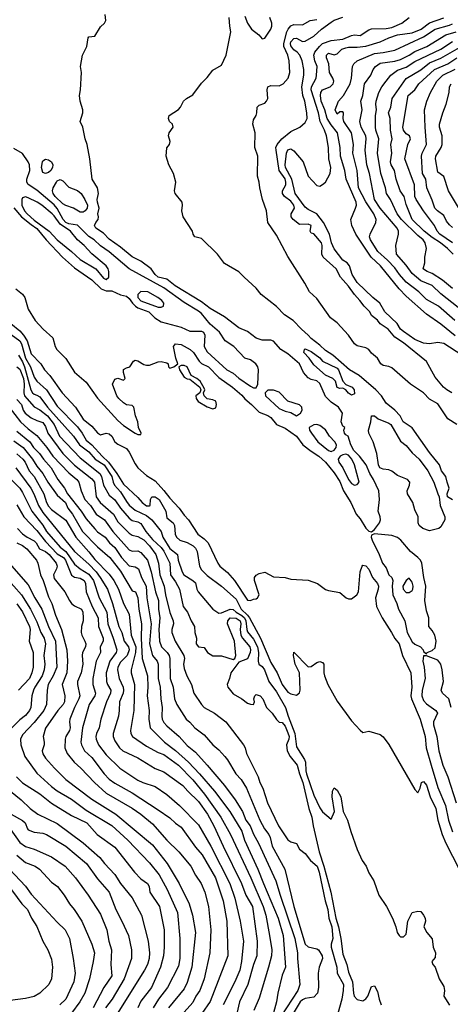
# Model space of a CAD drawing. Header units: metres. Extents: x -46681 to -43747, y -240911 to -237677.
# Tile 689 of 1056: x -46543 to -46468, y -238105 to -237934. Entities that reach past the tile are written whole.
import ezdxf

# ---------------------------------------------------------------- set-up
doc = ezdxf.new("R2010")
doc.units = ezdxf.units.M
doc.layers.add('CONTOUR_INDEX', color=1, linetype='Continuous')
doc.layers.add('CONTOUR_INTER', color=3, linetype='Continuous')

msp = doc.modelspace()

# ---------------------------------------------------------------- linework, layer by layer
at = {"layer": 'CONTOUR_INDEX'}
for points, elevation in [([(-46466.46, -237992.52), (-46469.6, -237990.47), (-46470.6, -237990.31), (-46472.1, -237990.55), (-46473.1, -237990.44), (-46474.6, -237989.76), (-46476.6, -237988.41), (-46477.08, -237988.02), (-46477.68, -237987.02), (-46479.84, -237985.02), (-46480.69, -237983.52), (-46481.91, -237982.52), (-46484.6, -237979.94), (-46485.46, -237978.52), (-46485.91, -237977.02), (-46486.36, -237976.52), (-46487.11, -237976.02), (-46488.6, -237974.06), (-46489.04, -237973.02), (-46489.42, -237971.52), (-46490.42, -237969.52), (-46491.6, -237968.01), (-46493.1, -237967.26), (-46493.6, -237966.88), (-46495.37, -237964.52), (-46495.94, -237962.02), (-46497.02, -237960.02), (-46497.1, -237959.52), (-46496.88, -237957.52), (-46496.6, -237956.94), (-46496.1, -237956.79), (-46495.6, -237957.09), (-46493.94, -237959.02), (-46493.12, -237961.52), (-46491.6, -237963.09), (-46491.1, -237963.25), (-46490.6, -237962.97), (-46490.1, -237962.52), (-46489.27, -237961.02), (-46489.17, -237960.02), (-46489.51, -237958.52), (-46489.58, -237956.52), (-46489.94, -237954.52), (-46490.25, -237953.52), (-46491.01, -237952.02), (-46491.31, -237950.52), (-46492.56, -237946.52), (-46492.5, -237946.02), (-46491.7, -237944.52), (-46491.63, -237944.02), (-46491.56, -237942.52), (-46491.92, -237941.52), (-46492.1, -237940.52), (-46491.96, -237940.02), (-46491.16, -237939.02), (-46490.6, -237938.51), (-46489.1, -237937.98), (-46487.1, -237937.76), (-46485.6, -237937.13), (-46485.1, -237937.04), (-46484.1, -237937.13), (-46482.6, -237936.14), (-46482.1, -237935.98), (-46479.6, -237935.92), (-46478.6, -237935.73), (-46476.89, -237935.02), (-46475.58, -237934.02)], 60), ([(-46467.98, -237975.02), (-46468.93, -237974.02), (-46470.16, -237973.02), (-46471.6, -237972.12), (-46472.98, -237971.02), (-46475.05, -237969.02), (-46476.1, -237966.42), (-46476.47, -237965.02), (-46477.15, -237964.02), (-46477.83, -237962.02), (-46478.16, -237960.52), (-46478.73, -237959.52), (-46478.84, -237959.02), (-46478.62, -237957.52), (-46478.75, -237956.02), (-46478.53, -237955.02), (-46478.85, -237953.52), (-46478.91, -237951.52), (-46479.15, -237950.52), (-46478.8, -237949.52), (-46478.52, -237948.02), (-46476.1, -237944.57), (-46473.6, -237943.1), (-46472.1, -237941.86), (-46470.1, -237941.07), (-46465.68, -237938.52)], 65), ([(-46544.1, -237966.99), (-46542.77, -237968.52), (-46541.1, -237969.89), (-46540.1, -237970.55), (-46538.5, -237972.52), (-46535.7, -237975.52), (-46533.6, -237977.38), (-46530.6, -237979.43), (-46528.95, -237981.02), (-46528.1, -237981.36), (-46527.1, -237981.35), (-46525.6, -237982.07), (-46524.6, -237982.27), (-46524.1, -237982.69), (-46523.54, -237983.52), (-46523.04, -237984.02), (-46522.6, -237984.32), (-46520.74, -237985.02), (-46519.68, -237986.02), (-46518.6, -237986.7), (-46515.1, -237987.66), (-46513.6, -237988.33), (-46511.6, -237988.37), (-46511.26, -237988.52), (-46511.03, -237989.02), (-46511.12, -237991.02), (-46510.6, -237991.93), (-46507.17, -237995.02), (-46506.1, -237995.6), (-46505.1, -237996.51), (-46503.1, -237997.88), (-46502.6, -237998.14), (-46502.1, -237998.15), (-46501.82, -237997.52), (-46501.69, -237995.02), (-46501.81, -237994.52), (-46502.16, -237994.02), (-46503.1, -237993.3), (-46504.1, -237993.02), (-46506, -237991.02), (-46507.46, -237990.02), (-46508.48, -237988.52), (-46510.1, -237987.13), (-46511.6, -237985.31), (-46512.1, -237984.89), (-46514.6, -237983.37), (-46518.1, -237980.84), (-46524.11, -237977.52), (-46527.6, -237974.58), (-46529.1, -237973.56), (-46530.19, -237972.52), (-46531.1, -237971.95), (-46533.1, -237969.97), (-46534.6, -237969.74), (-46535.1, -237969.52), (-46535.57, -237969.02), (-46536.6, -237967.1), (-46537.1, -237966.48), (-46540.1, -237963.93), (-46541.6, -237962.92), (-46541.86, -237962.52), (-46541.84, -237962.02), (-46541.34, -237960.52), (-46541.37, -237959.52), (-46541.6, -237958.99), (-46542.6, -237957.58), (-46544.1, -237956.68)], 55), ([(-46543.6, -237994.53), (-46543.1, -237994.94), (-46542.44, -237996.52), (-46542.31, -237997.52), (-46542.37, -237999.02), (-46542.25, -237999.52), (-46541.88, -238000.02), (-46540.6, -238001.47), (-46539.6, -238001.95), (-46538.3, -238003.02), (-46537.15, -238004.52), (-46536.17, -238006.52), (-46532.6, -238010.3), (-46529.21, -238013.02), (-46528.94, -238013.52), (-46528.6, -238015.02), (-46527.6, -238016.77), (-46526.6, -238017.56), (-46525.65, -238019.02), (-46524.1, -238020.76), (-46523.6, -238021.14), (-46522.6, -238021.36), (-46522.1, -238021.64), (-46521.25, -238023.02), (-46520.1, -238024.42), (-46518.6, -238025.82), (-46518.1, -238026.45), (-46517.05, -238028.52), (-46516.97, -238030.52), (-46516.1, -238031.75), (-46515.4, -238033.02), (-46514.75, -238036.02), (-46514.02, -238037.02), (-46513.39, -238038.52), (-46512.8, -238039.52), (-46512.72, -238040.52), (-46512.46, -238041.52), (-46512.5, -238042.52), (-46512.13, -238043.02), (-46511.1, -238043.12), (-46510.54, -238044.02), (-46509.6, -238044.6), (-46508.1, -238044.59), (-46506.1, -238045.2), (-46505.83, -238045.02), (-46505.63, -238044.52), (-46505.89, -238042.02), (-46507.1, -238039.01), (-46507.01, -238038.52), (-46506.6, -238037.98), (-46505.6, -238038.03), (-46504.89, -238038.52), (-46504.77, -238039.02), (-46504.88, -238040.02), (-46504.75, -238041.02), (-46504.47, -238041.52), (-46503.21, -238043.02), (-46503.09, -238043.52), (-46503.14, -238044.02), (-46503.6, -238045.09), (-46505.1, -238045.68), (-46506.49, -238047.52), (-46506.71, -238048.52), (-46507.16, -238049.52), (-46507, -238050.02), (-46506.1, -238051.15), (-46504.6, -238052.02), (-46503.6, -238052.77), (-46503.1, -238052.95), (-46502.6, -238052.98), (-46502.41, -238052.52), (-46502.51, -238052.02), (-46502.37, -238051.52), (-46502.1, -238051.28), (-46501.43, -238051.52), (-46500.96, -238052.02), (-46500.35, -238053.52), (-46499.35, -238054.52), (-46498.6, -238055.61), (-46498.1, -238056.04), (-46497.6, -238056.15), (-46497.1, -238056.76), (-46496.6, -238057.89), (-46496.42, -238058.52), (-46496.45, -238059.02), (-46496.83, -238060.02), (-46496.76, -238061.02), (-46496.21, -238062.02), (-46495, -238063.52), (-46494.59, -238065.02), (-46494, -238066.52), (-46492.97, -238071.02), (-46492.47, -238072.52), (-46492.26, -238074.02), (-46491.22, -238078.52), (-46490.39, -238081.02), (-46489.19, -238085.52), (-46488.33, -238090.02), (-46487.86, -238091.52), (-46487.45, -238093.52), (-46487.1, -238096.27), (-46486.39, -238098.02), (-46486.1, -238099.38), (-46485.43, -238101.02), (-46485.27, -238103.02), (-46485.13, -238103.52), (-46484.6, -238104.11), (-46483.6, -238104.34), (-46483.1, -238103.99), (-46482.77, -238103.52), (-46482.1, -238101.84), (-46481.6, -238101.74), (-46481.1, -238102.7), (-46480.81, -238104.02), (-46480.43, -238105.02)], 60), ([(-46500.1, -237998.57), (-46500.58, -237999.02), (-46500.47, -237999.52), (-46498.1, -238001.74), (-46497.1, -238002.21), (-46496.1, -238002.44), (-46495.1, -238003.02), (-46494.45, -238002.52), (-46494.17, -238002.02), (-46494.21, -238001.52), (-46494.6, -238001.12), (-46496.6, -238000.47), (-46498.1, -237998.89), (-46499.1, -237998.59), (-46500.1, -237998.57)], 55), ([(-46491.6, -238004.5), (-46492.1, -238004.55), (-46492.91, -238005.02), (-46492.86, -238005.52), (-46492.55, -238006.02), (-46491.43, -238007.52), (-46489.6, -238009.04), (-46489.1, -238009.18), (-46488.6, -238008.98), (-46488.22, -238008.52), (-46488.18, -238008.02), (-46488.48, -238007.52), (-46489.39, -238006.52), (-46490.1, -238005.46), (-46491.1, -238004.67), (-46491.6, -238004.5)], 55), ([(-46543.6, -238009.57), (-46542.55, -238010.52), (-46542.14, -238011.02), (-46541.43, -238012.52), (-46540.59, -238013.52), (-46538.89, -238016.52), (-46538.43, -238018.02), (-46538.1, -238018.65), (-46537.6, -238019.22), (-46535.1, -238021.06), (-46533.34, -238024.02), (-46531.1, -238026.55), (-46530.1, -238027.87), (-46527.6, -238030.45), (-46526.81, -238031.52), (-46525.99, -238033.02), (-46525.1, -238035.54), (-46524.1, -238037.35), (-46523.8, -238041.02), (-46522.98, -238043.02), (-46523.01, -238044.02), (-46523.77, -238047.02), (-46523.76, -238047.52), (-46523.18, -238049.52), (-46523.33, -238054.02), (-46523.88, -238057.52), (-46523.85, -238058.02), (-46523.53, -238058.52), (-46521.1, -238060.24), (-46519.1, -238061.32), (-46518.1, -238061.65), (-46515.6, -238063.52), (-46513.1, -238066.04), (-46511.08, -238068.52), (-46508.23, -238072.52), (-46506.55, -238075.52), (-46503.01, -238083.02), (-46500.89, -238088.02), (-46500.44, -238089.52), (-46499.82, -238093.02), (-46499.41, -238095.52), (-46499.48, -238096.52), (-46499.97, -238098.52), (-46501.6, -238103.84), (-46502.51, -238106.02)], 65), ([(-46487.1, -238009.76), (-46487.53, -238010.02), (-46487.89, -238010.52), (-46487.78, -238011.02), (-46487.09, -238012.02), (-46486.1, -238014.05), (-46485.6, -238014.71), (-46485.1, -238014.99), (-46484.6, -238014.93), (-46484.24, -238014.52), (-46485.08, -238011.52), (-46485.53, -238010.52), (-46486.1, -238009.82), (-46486.6, -238009.64), (-46487.1, -238009.76)], 55), ([(-46543.6, -238025.01), (-46542.6, -238025.48), (-46541.88, -238026.02), (-46540.2, -238028.02), (-46539.94, -238028.52), (-46539.51, -238030.52), (-46539.03, -238031.52), (-46538.1, -238034.38), (-46537.53, -238035.52), (-46536.91, -238037.52), (-46535.87, -238040.02), (-46534.91, -238043.52), (-46534.79, -238045.52), (-46534.95, -238047.52), (-46535.76, -238049.52), (-46535.26, -238051.52), (-46535.34, -238052.52), (-46535.59, -238053.02), (-46536.47, -238054.02), (-46538.6, -238057.12), (-46539.02, -238058.52), (-46538.83, -238059.52), (-46538.87, -238060.02), (-46539.22, -238061.02), (-46539.1, -238061.56), (-46538.6, -238062.3), (-46537.05, -238064.02), (-46535.09, -238066.02), (-46530.6, -238069.41), (-46526.42, -238072.02), (-46520.1, -238077.31), (-46517.56, -238080.52), (-46515.44, -238084.02), (-46513.73, -238087.52), (-46513.13, -238089.52), (-46512.62, -238092.52), (-46513.26, -238098.52), (-46514.1, -238101.15), (-46514.6, -238102.24), (-46517.32, -238105.52)], 70), ([(-46476.1, -238031.51), (-46476.69, -238032.52), (-46476.63, -238033.02), (-46476.1, -238033.62), (-46475.6, -238033.61), (-46475.1, -238033.28), (-46474.94, -238033.02), (-46474.9, -238032.52), (-46475.1, -238031.84), (-46475.6, -238031.15), (-46476.1, -238031.51)], 55), ([(-46544.77, -238074.52), (-46543.1, -238076.9), (-46542.1, -238077.59), (-46540.6, -238078.08), (-46537.6, -238079.37), (-46535.24, -238081.02), (-46533.42, -238083.02), (-46531.21, -238086.02), (-46529.1, -238089.3), (-46527.98, -238092.02), (-46527.62, -238094.02), (-46527.17, -238095.52), (-46527.28, -238098.02), (-46527.15, -238100.02), (-46528.53, -238102.02), (-46530.38, -238105.52)], 75)]:
    msp.add_lwpolyline(points, dxfattribs=dict(at, elevation=elevation))
at = {"layer": 'CONTOUR_INTER'}
for points, elevation in [([(-46543.74, -237981.02), (-46542.6, -237981.95), (-46542.2, -237982.52), (-46541.65, -237984.52), (-46540.4, -237986.52), (-46539.05, -237988.02), (-46537.38, -237989.52), (-46536.93, -237991.02), (-46536.64, -237991.52), (-46535.1, -237993.09), (-46533.6, -237995.43), (-46531.6, -237997.19), (-46529.6, -237999.94), (-46526.1, -238003.79), (-46525.1, -238004.71), (-46523.1, -238005.99), (-46522.6, -238006.22), (-46522.1, -238006.26), (-46522.03, -238006.02), (-46522.48, -238005.02), (-46522.61, -238004.02), (-46523, -238003.02), (-46523.34, -238001.52), (-46523.6, -238001.23), (-46524.6, -238001.08), (-46525.1, -238000.75), (-46525.9, -238000.02), (-46526.25, -237999.52), (-46527.02, -237997.52), (-46526.6, -237996.67), (-46526.1, -237996.46), (-46525.1, -237996.81), (-46524.79, -237996.52), (-46525.1, -237995.52), (-46525.1, -237995.01), (-46524.6, -237994.7), (-46523.99, -237994.52), (-46523.4, -237993.52), (-46523.1, -237993.34), (-46522.6, -237993.46), (-46521.6, -237994.09), (-46521.1, -237994.26), (-46520.6, -237994.22), (-46519.1, -237993.66), (-46518.6, -237993.6), (-46517.6, -237993.81), (-46517.38, -237994.02), (-46517.3, -237994.52), (-46517.1, -237994.77), (-46516.38, -237994.52), (-46515.71, -237994.02), (-46516.05, -237993.02), (-46516.45, -237991.02), (-46516.1, -237990.51), (-46515.1, -237990.63), (-46513.54, -237991.52), (-46512.99, -237992.02), (-46512, -237993.52), (-46511.6, -237993.92), (-46510.4, -237994.52), (-46508.6, -237996.35), (-46506.24, -237998.02), (-46504.6, -237999.45), (-46504.1, -238000.07), (-46502.9, -238001.02), (-46501.6, -238002.36), (-46500.1, -238002.94), (-46499.6, -238003.27), (-46498.6, -238004.5), (-46497.1, -238005.17), (-46495.12, -238006.52), (-46494.01, -238008.02), (-46492.6, -238009.15), (-46491.25, -238010.02), (-46490.12, -238011.02), (-46488.6, -238012.9), (-46487.6, -238014.39), (-46486.95, -238016.02), (-46485.71, -238018.02), (-46484.76, -238020.02), (-46484.1, -238020.85), (-46483.1, -238022.49), (-46482.6, -238022.97), (-46482.1, -238023.11), (-46481.6, -238022.68), (-46480.75, -238021.52), (-46480.58, -238021.02), (-46480.6, -238020.52), (-46480.96, -238019.52), (-46480.72, -238017.52), (-46480.86, -238016.02), (-46481.78, -238014.02), (-46482.41, -238013.02), (-46483.05, -238011.52), (-46484.2, -238010.02), (-46485.16, -238009.02), (-46485.73, -238008.02), (-46486.15, -238006.52), (-46486.6, -238006.29), (-46486.82, -238006.02), (-46486.9, -238005.52), (-46486.77, -238005.02), (-46487.1, -238004.79), (-46487.41, -238004.02), (-46487.16, -238002.52), (-46487.86, -238001.52), (-46489.1, -238000.67), (-46490.1, -237999.68), (-46491.1, -237997.4), (-46491.6, -237996.97), (-46492.6, -237996.7), (-46493.1, -237996.42), (-46493.9, -237995.52), (-46494.61, -237994.02), (-46496.6, -237992.25), (-46497.81, -237991.52), (-46499.1, -237990.06), (-46499.6, -237989.88), (-46501.1, -237989.9), (-46502.1, -237989.55), (-46503.6, -237988.4), (-46505.1, -237987.77), (-46507.6, -237985.86), (-46510.1, -237984.39), (-46511.6, -237983.26), (-46516.16, -237980.52), (-46517.6, -237979.32), (-46519.1, -237978.98), (-46519.6, -237978.52), (-46520.34, -237977.52), (-46522.1, -237976.21), (-46523.6, -237975.48), (-46525.6, -237973.81), (-46527.6, -237972.4), (-46528.6, -237971.38), (-46529.88, -237970.52), (-46530.12, -237970.02), (-46529.91, -237969.52), (-46529.49, -237969.02), (-46529.44, -237968.52), (-46529.56, -237968.02), (-46529.32, -237967.02), (-46529.64, -237966.02), (-46529.66, -237965.52), (-46529.44, -237964.52), (-46529.61, -237963.52), (-46530.53, -237962.02), (-46530.92, -237958.52), (-46531.4, -237956.02), (-46531.77, -237955.02), (-46532.18, -237953.02), (-46532.64, -237952.02), (-46532.16, -237950.52), (-46532.15, -237950.02), (-46532.64, -237948.52), (-46532.75, -237947.52), (-46532.55, -237946.52), (-46532.39, -237943.52), (-46532.57, -237942.52), (-46532.22, -237940.52), (-46531.44, -237939.02), (-46531.22, -237937.52), (-46531.1, -237937.35), (-46530.1, -237937.23), (-46529.1, -237935.65), (-46528.4, -237935.02), (-46528.17, -237934.52), (-46528.31, -237933.52)], 56), ([(-46504.1, -237933.78), (-46503.62, -237935.02), (-46502.91, -237936.02), (-46501.68, -237937.02), (-46501.1, -237937.73), (-46500.6, -237937.59), (-46499.6, -237936.04), (-46499.39, -237935.52), (-46499.4, -237935.02), (-46499.72, -237934.02)], 57), ([(-46468.18, -237999.02), (-46469.09, -237998.52), (-46469.62, -237998.02), (-46471.1, -237996.3), (-46472.6, -237993.59), (-46476.6, -237990.35), (-46478.1, -237989.41), (-46479.25, -237988.02), (-46480.6, -237987.06), (-46481.1, -237986.44), (-46482.1, -237985.63), (-46482.43, -237985.02), (-46483.42, -237984.02), (-46484.15, -237983.02), (-46485.09, -237982.02), (-46486.1, -237980.53), (-46487.48, -237979.02), (-46488.26, -237977.52), (-46490.48, -237975.52), (-46490.75, -237975.02), (-46490.65, -237973.52), (-46490.79, -237973.02), (-46492.1, -237971.48), (-46492.6, -237971.36), (-46492.78, -237971.02), (-46492.6, -237970.02), (-46493.1, -237969.84), (-46494.6, -237969.85), (-46495.69, -237969.02), (-46496.03, -237968.52), (-46496.07, -237968.02), (-46495.49, -237967.02), (-46495.58, -237966.52), (-46496.1, -237965.85), (-46497.18, -237965.02), (-46497.55, -237964.52), (-46497.53, -237964.02), (-46496.97, -237963.02), (-46496.98, -237962.52), (-46497.1, -237961.96), (-46498.14, -237960.52), (-46498.67, -237957.02), (-46498.68, -237956.52), (-46498.48, -237956.02), (-46497.64, -237955.02), (-46496.1, -237953.79), (-46494.57, -237953.02), (-46493.6, -237952.18), (-46493.28, -237951.52), (-46493.32, -237950.52), (-46493.67, -237948.52), (-46494.01, -237947.52), (-46494.21, -237946.02), (-46493.85, -237944.02), (-46493.88, -237943.02), (-46494.16, -237941.52), (-46494.54, -237940.52), (-46494.98, -237940.02), (-46495.6, -237939.59), (-46496.1, -237938.93), (-46496.19, -237938.52), (-46496.1, -237938.21), (-46495.6, -237937.63), (-46495.1, -237937.6), (-46494.1, -237938.16), (-46493.6, -237938.13), (-46492.1, -237937.25), (-46490.8, -237936.02), (-46489.1, -237934.8), (-46488.6, -237934.49), (-46487.1, -237933.94)], 59), ([(-46468.1, -238017.54), (-46468.96, -238017.02), (-46469.04, -238016.52), (-46468.64, -238015.52), (-46469.03, -238014.52), (-46469.22, -238013.52), (-46469.97, -238012.52), (-46470.32, -238011.52), (-46472.1, -238009.34), (-46475.1, -238005.09), (-46476.61, -238004.02), (-46477.16, -238003.02), (-46478.1, -238002.03), (-46479.6, -238000.81), (-46480.41, -237999.52), (-46481.4, -237998.52), (-46484.27, -237996.02), (-46485.91, -237995.02), (-46488.84, -237992.52), (-46490.1, -237991.72), (-46491.1, -237990.77), (-46492.6, -237989.64), (-46493.09, -237989.02), (-46494.28, -237988.02), (-46495.7, -237986.52), (-46497.21, -237985.52), (-46498.6, -237984.08), (-46501.24, -237982.02), (-46502.1, -237980.92), (-46504.22, -237979.02), (-46505.1, -237978.06), (-46507.6, -237976.65), (-46508.82, -237975.02), (-46511.6, -237972.31), (-46512.75, -237972.02), (-46513.04, -237971.52), (-46513.12, -237971.02), (-46514.74, -237968.52), (-46515.01, -237967.52), (-46514.86, -237966.52), (-46514.96, -237966.02), (-46516.14, -237964.52), (-46516.25, -237964.02), (-46516.04, -237962.52), (-46516.42, -237961.02), (-46517.26, -237959.52), (-46517.74, -237958.02), (-46517.6, -237956.61), (-46517.15, -237956.02), (-46517.02, -237955.52), (-46517.28, -237954.52), (-46517.2, -237954.02), (-46516.51, -237953.02), (-46516.6, -237952.52), (-46517.14, -237952.02), (-46517.3, -237951.52), (-46517.19, -237951.02), (-46515.6, -237949.96), (-46515.2, -237949.52), (-46514.69, -237948.52), (-46514.19, -237948.02), (-46513.1, -237947.42), (-46511.6, -237945.39), (-46510.6, -237944.43), (-46509.6, -237943.12), (-46508.1, -237942.27), (-46507.32, -237940.52), (-46506.48, -237936.52), (-46506.68, -237935.52), (-46506.8, -237934.02)], 57), ([(-46467.35, -238004.52), (-46468.87, -238003.52), (-46470.6, -238000.93), (-46472.1, -238000.1), (-46473.1, -237999.03), (-46475.34, -237997.52), (-46478.6, -237994.71), (-46479.1, -237994.49), (-46480.1, -237994.3), (-46480.53, -237994.02), (-46481.1, -237993.02), (-46482.1, -237992.17), (-46482.6, -237991.52), (-46483.1, -237991.25), (-46484.6, -237990.91), (-46485.09, -237990.52), (-46486.14, -237989.02), (-46488.1, -237986.89), (-46489.21, -237986.02), (-46491.6, -237982.7), (-46492.87, -237981.52), (-46493.66, -237980.02), (-46496.6, -237975.43), (-46498.6, -237971.73), (-46500.09, -237969.52), (-46500.34, -237967.52), (-46501.01, -237965.52), (-46501.47, -237963.52), (-46501.58, -237962.52), (-46501.88, -237961.52), (-46501.85, -237958.02), (-46502.36, -237956.52), (-46502.31, -237954.02), (-46502.68, -237952.52), (-46502.6, -237951.72), (-46502.12, -237951.02), (-46501.99, -237950.52), (-46501.94, -237949.52), (-46501.6, -237949.2), (-46500.6, -237948.83), (-46500.3, -237948.52), (-46500.1, -237948.04), (-46500.23, -237946.52), (-46500.08, -237946.02), (-46499.6, -237945.8), (-46498.1, -237945.88), (-46497.46, -237945.52), (-46496.59, -237944.52), (-46496.29, -237943.52), (-46496.4, -237941.52), (-46496.64, -237940.52), (-46497.29, -237939.02), (-46497.34, -237938.52), (-46496.8, -237936.52), (-46496.57, -237936.02), (-46496.1, -237935.46), (-46495.6, -237935.24), (-46494.1, -237935.26), (-46492.76, -237934.52), (-46491.6, -237934.34)], 58), ([(-46467.6, -237989.14), (-46470.1, -237987.15), (-46472.6, -237985.4), (-46476.1, -237982.27), (-46477.32, -237981.02), (-46480.54, -237977.02), (-46482.21, -237975.52), (-46484.84, -237971.52), (-46485.54, -237970.02), (-46485.7, -237969.02), (-46484.88, -237967.02), (-46484.74, -237966.52), (-46484.76, -237966.02), (-46486.53, -237962.02), (-46486.73, -237960.52), (-46487.51, -237958.02), (-46487.55, -237956.52), (-46487.99, -237954.02), (-46489.1, -237952.63), (-46489.79, -237951.52), (-46490.23, -237950.02), (-46490.84, -237948.52), (-46490.97, -237947.52), (-46490.88, -237947.02), (-46490.6, -237946.55), (-46489.26, -237946.02), (-46488.75, -237945.52), (-46488.68, -237945.02), (-46488.84, -237944.52), (-46489.43, -237943.52), (-46489.52, -237942.02), (-46489.95, -237941.02), (-46489.94, -237940.52), (-46489.6, -237940.2), (-46488.6, -237940.51), (-46488.1, -237940.3), (-46487.27, -237939.52), (-46486.6, -237939.27), (-46486.1, -237939.15), (-46484.6, -237939.15), (-46483.1, -237938.98), (-46480.6, -237938.21), (-46479.1, -237937.52), (-46477.6, -237937.01), (-46475.1, -237936.68), (-46473.53, -237936.02), (-46472.1, -237934.93), (-46469.6, -237934.1)], 61), ([(-46467.66, -237986.52), (-46470.52, -237984.02), (-46472.6, -237982.84), (-46473.94, -237981.52), (-46476.1, -237979.88), (-46477.3, -237978.52), (-46478.1, -237977.35), (-46479.35, -237976.02), (-46481.01, -237974.52), (-46482.29, -237972.52), (-46482.49, -237972.02), (-46482.38, -237971.52), (-46481.39, -237969.52), (-46481.32, -237969.02), (-46481.7, -237968.02), (-46483.1, -237965.95), (-46484.36, -237963.52), (-46484.62, -237960.52), (-46485.35, -237957.52), (-46485.25, -237956.02), (-46485.61, -237954.02), (-46486.94, -237952.02), (-46487.04, -237951.52), (-46486.97, -237950.52), (-46487.1, -237950.35), (-46487.6, -237950.38), (-46488.1, -237950.77), (-46488.41, -237950.02), (-46487.86, -237948.52), (-46487, -237947.52), (-46485.85, -237945.52), (-46485.6, -237944.52), (-46485.39, -237942.52), (-46485.17, -237942.02), (-46484.63, -237941.52), (-46481.6, -237940.24), (-46480.1, -237940.1), (-46478.1, -237939.69), (-46473.1, -237937.38), (-46471.1, -237936.06), (-46468.6, -237935.36), (-46468.1, -237935.1)], 62), ([(-46467.1, -237984.25), (-46470.1, -237981.87), (-46471.6, -237980.46), (-46473.6, -237979.6), (-46475.1, -237978.34), (-46476.1, -237976.9), (-46477.82, -237975.02), (-46477.89, -237973.52), (-46477.46, -237971.52), (-46477.47, -237971.02), (-46477.69, -237970.52), (-46480.64, -237967.02), (-46481.58, -237965.52), (-46482.48, -237961.02), (-46482.92, -237959.52), (-46483.21, -237957.02), (-46483.03, -237955.02), (-46483.12, -237954.52), (-46483.92, -237953.02), (-46484.14, -237952.02), (-46483.72, -237950.02), (-46483.96, -237948.52), (-46483.61, -237947.52), (-46483.32, -237945.52), (-46482.22, -237944.02), (-46481.82, -237943.02), (-46481.46, -237942.52), (-46480.6, -237941.94), (-46478.1, -237941.6), (-46477.1, -237941.27), (-46475.6, -237940.55), (-46474.6, -237939.91), (-46472.52, -237939.02), (-46469.24, -237937.02), (-46467.47, -237936.52)], 63), ([(-46468.1, -237980.95), (-46469.8, -237979.52), (-46471.6, -237978.33), (-46472.48, -237978.02), (-46473.1, -237977.61), (-46473.17, -237977.52), (-46472.89, -237976.52), (-46472.87, -237975.52), (-46472.58, -237974.02), (-46472.83, -237973.02), (-46473.17, -237972.52), (-46474.1, -237971.79), (-46476.9, -237969.02), (-46477.7, -237968.02), (-46478.86, -237965.52), (-46479.5, -237964.52), (-46479.68, -237963.52), (-46480.51, -237961.02), (-46481.06, -237957.52), (-46480.85, -237955.02), (-46481.38, -237953.52), (-46481.44, -237953.02), (-46481.41, -237951.02), (-46481.25, -237950.02), (-46481.35, -237949.02), (-46481.31, -237948.52), (-46480.83, -237947.02), (-46480.34, -237946.02), (-46479.59, -237945.02), (-46478.78, -237944.02), (-46477.6, -237943.12), (-46476.1, -237942.64), (-46474.6, -237941.65), (-46470.1, -237939.48), (-46468.1, -237938.16)], 64), ([(-46468.07, -237973.02), (-46470.26, -237971.52), (-46470.73, -237971.02), (-46471.18, -237970.02), (-46473.1, -237967.52), (-46474.39, -237965.52), (-46474.59, -237965.02), (-46474.68, -237963.02), (-46476.36, -237958.52), (-46475.83, -237956.02), (-46475.39, -237955.02), (-46475.54, -237954.52), (-46476.1, -237954.14), (-46476.57, -237953.52), (-46476.68, -237953.02), (-46475.79, -237947.52), (-46474.64, -237946.52), (-46473.9, -237945.52), (-46471.22, -237943.02), (-46468.92, -237942.02), (-46467.35, -237941.02)], 66), ([(-46468.1, -237970.39), (-46468.6, -237969.93), (-46469.1, -237969.32), (-46469.6, -237968.3), (-46470.71, -237967.52), (-46471.17, -237967.02), (-46471.6, -237965.67), (-46472.56, -237963.52), (-46472.73, -237962.02), (-46473.29, -237961.02), (-46473.45, -237958.02), (-46473.36, -237957.52), (-46472.57, -237956.02), (-46472.84, -237953.02), (-46472.92, -237950.02), (-46472.51, -237948.52), (-46471.91, -237947.02), (-46470.78, -237945.02), (-46469.74, -237944.02), (-46467.6, -237942.98)], 67), ([(-46466.69, -237967.52), (-46468.79, -237964.02), (-46469.6, -237961.58), (-46470.6, -237960.81), (-46471.02, -237958.52), (-46470.97, -237958.02), (-46470.03, -237956.52), (-46469.87, -237956.02), (-46469.89, -237954.52), (-46470.33, -237953.02), (-46470.33, -237952.52), (-46469.77, -237950.52), (-46469.16, -237949.02), (-46468.67, -237947.02), (-46468.61, -237946.02), (-46468.29, -237945.52)], 68), ([(-46539.17, -237959.02), (-46539.1, -237958.86), (-46538.6, -237958.58), (-46538.1, -237958.67), (-46537.59, -237959.02), (-46537.38, -237959.52), (-46537.43, -237960.02), (-46537.72, -237960.52), (-46538.1, -237960.88), (-46538.6, -237961.06), (-46539.1, -237960.86), (-46539.33, -237960.02), (-46539.17, -237959.02)], 56), ([(-46536.7, -237962.52), (-46536.6, -237962.31), (-46536.1, -237962.06), (-46535.6, -237962.31), (-46534.6, -237963.4), (-46533.1, -237963.99), (-46532.46, -237964.52), (-46531.78, -237965.52), (-46531.34, -237966.52), (-46531.39, -237967.02), (-46531.77, -237967.52), (-46532.1, -237967.71), (-46532.6, -237967.71), (-46533.77, -237967.02), (-46535.1, -237966.59), (-46535.6, -237966.28), (-46536.97, -237965.02), (-46537.32, -237964.52), (-46537.41, -237964.02), (-46537.27, -237963.52), (-46536.7, -237962.52)], 56), ([(-46542.6, -237965.23), (-46542.71, -237965.52), (-46542.72, -237966.52), (-46542.29, -237967.52), (-46541.82, -237968.02), (-46540.6, -237969.12), (-46538.01, -237971.02), (-46536.6, -237972.54), (-46534.1, -237974.53), (-46532.6, -237975.96), (-46529.88, -237977.52), (-46528.6, -237979.18), (-46528.1, -237979.41), (-46527.63, -237979.02), (-46527.65, -237978.02), (-46527.77, -237977.52), (-46528.09, -237977.02), (-46530.6, -237974.97), (-46531.93, -237973.52), (-46533.07, -237972.52), (-46534.31, -237971.02), (-46536.1, -237969.83), (-46537.1, -237968.37), (-46537.47, -237968.02), (-46539.27, -237966.52), (-46540.06, -237966.02), (-46541.6, -237965.23), (-46542.1, -237965.08), (-46542.6, -237965.23)], 54), ([(-46522.1, -237981.48), (-46522.62, -237982.02), (-46522.6, -237982.52), (-46522.1, -237983.09), (-46519.1, -237984.19), (-46518.6, -237984.2), (-46518.17, -237984.02), (-46518.1, -237983.5), (-46518.48, -237983.02), (-46519.17, -237982.52), (-46520.91, -237981.52), (-46522.1, -237981.48)], 54), ([(-46544.61, -237987.02), (-46543.1, -237988.3), (-46542.44, -237989.02), (-46541.78, -237990.02), (-46541.1, -237992.25), (-46539.44, -237994.02), (-46538.82, -237995.02), (-46537.86, -237996.02), (-46535.74, -237999.02), (-46533.43, -238001.52), (-46532.1, -238003.61), (-46530.6, -238004.8), (-46529.6, -238005.93), (-46529.1, -238006.28), (-46528.1, -238006), (-46527.6, -238006.1), (-46527.1, -238006.52), (-46526.59, -238007.52), (-46526.1, -238007.94), (-46524.6, -238008.69), (-46524.1, -238009.32), (-46523.1, -238011.31), (-46522.6, -238012), (-46521.1, -238013.32), (-46519.6, -238014.24), (-46518.1, -238015.93), (-46517.1, -238017.27), (-46515.45, -238019.02), (-46514.6, -238020.24), (-46513.86, -238021.02), (-46512.23, -238023.52), (-46511.1, -238024.32), (-46510.43, -238025.02), (-46508.75, -238028.52), (-46508.39, -238029.02), (-46507.1, -238030.15), (-46505.84, -238031.52), (-46503.6, -238034.92), (-46503.1, -238034.98), (-46502.6, -238034.77), (-46502.1, -238034.73), (-46501.87, -238034.52), (-46501.61, -238034.02), (-46502.41, -238031.52), (-46502.39, -238031.02), (-46502.1, -238030.61), (-46501.6, -238030.3), (-46500.6, -238030.11), (-46499.1, -238030.9), (-46497.1, -238031.03), (-46496.1, -238031.28), (-46493.1, -238031.49), (-46491.51, -238032.02), (-46490.1, -238033.09), (-46489.6, -238033.28), (-46487.6, -238033.6), (-46486.54, -238034.52), (-46486.1, -238034.7), (-46485.6, -238034.69), (-46484.67, -238034.02), (-46484.37, -238033.52), (-46484.07, -238030.02), (-46483.77, -238029.02), (-46483.6, -238028.86), (-46483.1, -238029), (-46482.6, -238029.55), (-46481.94, -238031.02), (-46481.1, -238032.02), (-46480.92, -238032.52), (-46480.96, -238033.02), (-46481.43, -238034.52), (-46481.25, -238036.02), (-46480.29, -238038.02), (-46478.64, -238040.52), (-46478.1, -238041.55), (-46477.33, -238042.52), (-46476.75, -238044.52), (-46475.31, -238047.52), (-46475.16, -238050.02), (-46475.3, -238051.52), (-46475.21, -238052.02), (-46473.69, -238055.52), (-46472.83, -238058.52), (-46472.65, -238060.52), (-46471.79, -238063.52), (-46470.6, -238067.41), (-46469.28, -238070.52), (-46468.77, -238073.02), (-46468.1, -238075.07)], 57), ([(-46544.6, -237988.9), (-46543.07, -237990.02), (-46542.77, -237990.52), (-46542.1, -237993.01), (-46541.23, -237994.52), (-46540.6, -237996.29), (-46540.1, -237997.01), (-46538.47, -237998.52), (-46536.6, -238001.33), (-46533.1, -238004.91), (-46532.28, -238006.02), (-46531.6, -238007.23), (-46530.6, -238008.04), (-46528.81, -238010.02), (-46527.73, -238011.02), (-46526.24, -238013.02), (-46525.1, -238014.82), (-46522.6, -238017.14), (-46521.87, -238018.02), (-46521.1, -238018.58), (-46520.6, -238018.62), (-46520.47, -238018.52), (-46520.44, -238017.52), (-46520.19, -238017.02), (-46519.6, -238017.03), (-46518.94, -238017.52), (-46517.78, -238019.52), (-46517.6, -238020.67), (-46516.48, -238021.52), (-46516.26, -238022.02), (-46516.15, -238023.52), (-46515.93, -238024.02), (-46515.34, -238024.52), (-46514.1, -238024.93), (-46513.03, -238025.52), (-46512.6, -238025.91), (-46512.34, -238026.52), (-46511.92, -238029.02), (-46511.6, -238029.67), (-46510.6, -238030.67), (-46508.11, -238032.52), (-46505.6, -238034.79), (-46504.71, -238036.52), (-46503.6, -238037.52), (-46503.25, -238038.02), (-46501.39, -238041.52), (-46499.6, -238045.76), (-46498.45, -238047.52), (-46497.6, -238049.53), (-46496.6, -238050.86), (-46496.1, -238051.14), (-46495.1, -238051.38), (-46494.6, -238050.98), (-46494.5, -238050.52), (-46494.6, -238047.53), (-46495.35, -238046.02), (-46495.66, -238044.52), (-46495.6, -238043.96), (-46493.1, -238046.47), (-46492.6, -238046.43), (-46491.6, -238045.74), (-46491.1, -238045.55), (-46490.6, -238045.74), (-46490.38, -238046.02), (-46490.39, -238047.52), (-46490.26, -238048.02), (-46489.67, -238049.52), (-46488.1, -238052.4), (-46485.6, -238055.84), (-46484.1, -238057.48), (-46483.6, -238057.85), (-46482.6, -238057.6), (-46480.6, -238058.23), (-46480.1, -238058.62), (-46479.1, -238059.92), (-46474.6, -238067.7), (-46474.1, -238068.28), (-46473.7, -238067.52), (-46473.44, -238066.52), (-46473.1, -238066.32), (-46472.6, -238066.98), (-46471.93, -238069.02), (-46470.99, -238071.02), (-46470.63, -238073.02), (-46469.9, -238075.52), (-46469.25, -238077.02), (-46466.92, -238081.52)], 58), ([(-46493.76, -237991.52), (-46493.6, -237991.39), (-46492.6, -237991.85), (-46491.1, -237992.94), (-46490.6, -237993.55), (-46488.1, -237994.75), (-46487.85, -237995.02), (-46487.09, -237997.02), (-46486.6, -237997.6), (-46485.47, -237998.02), (-46485.12, -237998.52), (-46485.1, -237999.19), (-46485.6, -237999.44), (-46486.1, -237999.07), (-46486.6, -237998.48), (-46487.1, -237998.24), (-46487.6, -237998.27), (-46488.1, -237998.13), (-46488.37, -237997.02), (-46488.83, -237996.52), (-46490.1, -237995.94), (-46492.1, -237994.16), (-46492.92, -237993.02), (-46493.87, -237992.02), (-46493.76, -237991.52)], 57), ([(-46543.32, -237992.52), (-46542.6, -237993.64), (-46542.24, -237994.52), (-46541.15, -237998.52), (-46540.86, -237999.02), (-46540.6, -237999.27), (-46540.1, -237999.42), (-46539.6, -237999.74), (-46538.27, -238001.52), (-46533.77, -238006.52), (-46532.71, -238008.02), (-46531.1, -238009.24), (-46530.03, -238010.52), (-46528.47, -238011.52), (-46527.13, -238013.52), (-46526.9, -238014.52), (-46526.64, -238015.02), (-46525.6, -238016.17), (-46524.6, -238017.86), (-46524.1, -238018.49), (-46523.1, -238019.35), (-46521.1, -238020.27), (-46520.2, -238021.02), (-46518.58, -238023.02), (-46518.27, -238024.02), (-46517.1, -238025.97), (-46515.77, -238027.02), (-46515.61, -238028.02), (-46514.93, -238030.02), (-46514.64, -238030.52), (-46513.07, -238031.52), (-46512.6, -238031.95), (-46512.39, -238033.02), (-46512.14, -238033.52), (-46509.6, -238036.52), (-46508.6, -238037.19), (-46508.1, -238037.12), (-46506.6, -238036.47), (-46506.1, -238036.57), (-46505.58, -238037.02), (-46504.6, -238037.58), (-46504.15, -238038.02), (-46503.91, -238038.52), (-46503.75, -238040.02), (-46503.6, -238040.44), (-46502.6, -238041.71), (-46501.89, -238043.02), (-46501.71, -238044.02), (-46501.79, -238045.52), (-46501.63, -238046.02), (-46501.1, -238046.45), (-46500.66, -238047.02), (-46499.89, -238049.02), (-46498.6, -238050.8), (-46497.01, -238053.52), (-46496.57, -238055.02), (-46495.42, -238058.02), (-46495.1, -238060.32), (-46493.73, -238062.52), (-46493.57, -238063.02), (-46493.52, -238064.52), (-46493.37, -238065.02), (-46492.1, -238068.72), (-46491.1, -238070.91), (-46490.6, -238071.59), (-46489.1, -238072.87), (-46488.53, -238071.52), (-46488.96, -238069.02), (-46488.9, -238068.02), (-46488.6, -238067.43), (-46488.1, -238067.83), (-46487.45, -238069.02), (-46487.02, -238071.52), (-46486.28, -238073.02), (-46485.73, -238075.02), (-46484.6, -238078.13), (-46483.72, -238080.02), (-46483.07, -238081.02), (-46482.6, -238082.17), (-46481.74, -238083.52), (-46480.88, -238086.02), (-46479.55, -238088.02), (-46478.51, -238090.02), (-46477.88, -238091.52), (-46477.67, -238092.52), (-46477.34, -238093.02), (-46477.1, -238093.22), (-46476.6, -238093.24), (-46476.1, -238092.76), (-46475.81, -238090.52), (-46475.1, -238089.04), (-46474.1, -238088.78), (-46473.6, -238088.86), (-46473.1, -238089.47), (-46472.8, -238090.02), (-46472.78, -238090.52), (-46473.07, -238091.52), (-46472.56, -238092.52), (-46471.6, -238093.59), (-46471.42, -238095.02), (-46471.01, -238096.02), (-46471.1, -238096.83), (-46471.68, -238097.52), (-46471.49, -238098.02), (-46471.07, -238098.52), (-46470.38, -238100.52), (-46469.6, -238101.87), (-46469.46, -238102.52), (-46469.61, -238103.52), (-46468.6, -238105.11)], 59), ([(-46515.1, -237994.32), (-46515.5, -237994.52), (-46515.39, -237995.02), (-46514.6, -237996.31), (-46514.1, -237996.6), (-46513.6, -237996.65), (-46511.9, -237998.02), (-46511.72, -237998.52), (-46511.88, -237999.02), (-46512.56, -237999.52), (-46512.51, -238000.02), (-46512.17, -238000.52), (-46510.6, -238001.44), (-46509.6, -238001.77), (-46509.1, -238001.61), (-46508.99, -238001.02), (-46509.1, -238000.47), (-46509.6, -238000.21), (-46510.6, -238000.06), (-46511.13, -237999.52), (-46511.23, -237999.02), (-46511.03, -237998.52), (-46511.1, -237998.19), (-46511.82, -237997.02), (-46512.37, -237996.52), (-46513.36, -237996.02), (-46514.1, -237994.54), (-46514.6, -237994.31), (-46515.1, -237994.32)], 56), ([(-46543.6, -238000.16), (-46542.81, -238001.02), (-46542.48, -238002.02), (-46542.15, -238002.52), (-46541.1, -238003.33), (-46540.1, -238003.83), (-46539.1, -238004.15), (-46538.6, -238004.86), (-46538.21, -238006.02), (-46535.62, -238009.52), (-46533.6, -238011.58), (-46530.6, -238013.92), (-46530.12, -238014.52), (-46529.84, -238017.02), (-46529.16, -238018.02), (-46526.85, -238020.02), (-46526.1, -238021.38), (-46524.1, -238023.34), (-46523.6, -238023.66), (-46522.6, -238023.93), (-46521.6, -238024.48), (-46520.59, -238025.52), (-46519.48, -238027.02), (-46519.04, -238028.52), (-46518.83, -238030.52), (-46518.06, -238032.52), (-46517.84, -238034.02), (-46517.1, -238037.07), (-46516.48, -238038.52), (-46516.44, -238039.02), (-46516.73, -238040.02), (-46516.71, -238040.52), (-46516.17, -238042.02), (-46514.63, -238044.52), (-46514.54, -238045.02), (-46514.68, -238046.02), (-46514.6, -238046.79), (-46514.15, -238048.02), (-46513.35, -238049.52), (-46512.92, -238051.02), (-46511.6, -238053.03), (-46511.11, -238053.52), (-46509.32, -238054.52), (-46507.35, -238056.02), (-46504.29, -238060.02), (-46504.03, -238060.52), (-46503.8, -238061.52), (-46501.79, -238065.52), (-46501.47, -238066.52), (-46500.98, -238067.52), (-46500.16, -238070.02), (-46498.24, -238074.02), (-46496.6, -238076.43), (-46496.1, -238076.79), (-46495.1, -238077.09), (-46494.6, -238078.08), (-46493.6, -238078.8), (-46492.72, -238080.02), (-46491.56, -238081.02), (-46491.21, -238082.02), (-46490.17, -238087.02), (-46489.68, -238088.52), (-46489.54, -238090.02), (-46488.99, -238091.52), (-46488.83, -238093.52), (-46489.12, -238094.52), (-46489.14, -238095.02), (-46488.12, -238098.52), (-46488.06, -238099.52), (-46487, -238101.52), (-46487.02, -238102.52), (-46487.28, -238104.02), (-46487.98, -238106.52)], 61), ([(-46544.91, -238001.52), (-46542.96, -238004.02), (-46541.6, -238005.28), (-46540.1, -238006.41), (-46538.39, -238008.52), (-46537.35, -238010.02), (-46534.6, -238012.91), (-46533.18, -238014.02), (-46532.83, -238014.52), (-46532.46, -238016.02), (-46531.79, -238017.52), (-46530.84, -238018.52), (-46529.82, -238020.02), (-46528.38, -238021.02), (-46526.94, -238023.02), (-46524.1, -238026.21), (-46523.6, -238026.43), (-46522.6, -238026.4), (-46522.1, -238026.7), (-46520.93, -238028.02), (-46520.31, -238030.02), (-46519.58, -238033.52), (-46519.02, -238035.02), (-46519.06, -238036.52), (-46518.83, -238038.02), (-46519, -238040.02), (-46518.84, -238042.02), (-46518.53, -238043.02), (-46517.56, -238044.02), (-46517.2, -238044.52), (-46517.06, -238045.02), (-46517.02, -238048.52), (-46516.5, -238050.02), (-46516.24, -238052.02), (-46515.87, -238053.02), (-46514.24, -238055.52), (-46513.6, -238056.05), (-46512.74, -238057.02), (-46511.1, -238058.24), (-46509.6, -238060.01), (-46508.6, -238060.88), (-46507.56, -238062.02), (-46507.1, -238062.59), (-46505.63, -238065.02), (-46504.74, -238066.02), (-46503.79, -238067.52), (-46501.49, -238073.02), (-46500.66, -238074.52), (-46499.92, -238075.52), (-46499.69, -238076.02), (-46499.34, -238077.52), (-46497.15, -238081.52), (-46495.61, -238088.02), (-46493.6, -238094.52), (-46493.1, -238094.95), (-46491.6, -238095.32), (-46491.3, -238095.52), (-46490.67, -238096.52), (-46490.64, -238097.02), (-46491.19, -238098.52), (-46491.38, -238099.52), (-46491.31, -238102.02), (-46491.48, -238103.02), (-46492.1, -238103.67), (-46493.6, -238103.92), (-46494.1, -238104.15), (-46494.49, -238104.52), (-46495.73, -238106.52)], 62), ([(-46482.12, -238003.02), (-46481.6, -238003.01), (-46480.98, -238003.52), (-46479.1, -238004.27), (-46478.77, -238004.52), (-46477.1, -238007.37), (-46476.1, -238008.17), (-46475.1, -238009.39), (-46473.86, -238010.52), (-46472.37, -238012.52), (-46471.33, -238014.52), (-46470.65, -238016.52), (-46470.37, -238017.02), (-46470.2, -238018.52), (-46469.39, -238020.52), (-46469.43, -238021.02), (-46470.1, -238022.21), (-46470.45, -238022.52), (-46472.1, -238022.9), (-46473.24, -238022.52), (-46473.87, -238022.02), (-46474.01, -238021.52), (-46474.02, -238020.52), (-46474.6, -238019.27), (-46474.97, -238018.02), (-46475.86, -238016.52), (-46475.96, -238016.02), (-46475.53, -238015.02), (-46475.46, -238014.52), (-46475.89, -238014.02), (-46477.6, -238013.33), (-46478.6, -238012.57), (-46479.1, -238012.35), (-46480.1, -238012.23), (-46480.68, -238012.02), (-46480.94, -238011.52), (-46481.2, -238009.52), (-46481.85, -238007.52), (-46482.59, -238006.02), (-46482.67, -238005.52), (-46482.24, -238004.02), (-46482.12, -238003.02)], 57), ([(-46543.6, -238005.68), (-46541.33, -238007.52), (-46540.68, -238008.52), (-46539.68, -238009.52), (-46538.97, -238010.52), (-46537.64, -238012.02), (-46536.47, -238014.02), (-46535.31, -238015.52), (-46534.79, -238016.52), (-46532.43, -238019.52), (-46531.6, -238020.85), (-46530.1, -238022.58), (-46529.6, -238023.08), (-46528.26, -238024.02), (-46527.51, -238025.02), (-46526.6, -238025.8), (-46525.45, -238027.52), (-46524.1, -238028.96), (-46523.1, -238029.19), (-46522.53, -238029.52), (-46521.96, -238031.02), (-46521.15, -238032.52), (-46521.06, -238034.52), (-46520.34, -238039.02), (-46520.6, -238042.52), (-46520.06, -238044.52), (-46519.27, -238045.52), (-46519.08, -238046.02), (-46519.12, -238048.52), (-46518.74, -238050.02), (-46518.66, -238052.02), (-46518.41, -238053.52), (-46518.47, -238055.02), (-46518.38, -238055.52), (-46518.1, -238056.1), (-46517.6, -238056.69), (-46515.46, -238058.52), (-46514.1, -238060.09), (-46512.6, -238061.29), (-46510.6, -238063.49), (-46507.6, -238067.05), (-46505.75, -238069.52), (-46504.46, -238071.52), (-46503.88, -238073.02), (-46503.16, -238074.02), (-46502.6, -238075.45), (-46501.71, -238077.02), (-46498.68, -238083.52), (-46497.97, -238086.02), (-46495.41, -238093.52), (-46494.93, -238096.02), (-46494.94, -238097.02), (-46494.53, -238101.52), (-46494.9, -238102.52), (-46499.79, -238110.02)], 63), ([(-46544.1, -238007.34), (-46542.48, -238008.52), (-46540.85, -238010.52), (-46540.1, -238011.72), (-46539.06, -238013.02), (-46538.24, -238014.52), (-46536.6, -238016.77), (-46535.14, -238018.02), (-46534.73, -238019.02), (-46533.97, -238020.02), (-46532.2, -238023.02), (-46529.6, -238025.68), (-46527.47, -238027.52), (-46525.6, -238029.9), (-46523.6, -238033.33), (-46523.02, -238033.52), (-46522.63, -238034.52), (-46522.43, -238036.52), (-46521.98, -238039.02), (-46522.03, -238041.52), (-46521.87, -238045.02), (-46520.96, -238048.02), (-46520.88, -238050.02), (-46520.98, -238051.52), (-46520.63, -238054.02), (-46520.7, -238055.52), (-46520.47, -238057.02), (-46518, -238059.52), (-46516.1, -238060.99), (-46513.82, -238063.02), (-46511.91, -238065.02), (-46509.33, -238068.02), (-46506.7, -238071.52), (-46504.6, -238074.97), (-46504.11, -238076.52), (-46501.8, -238081.52), (-46500.87, -238084.02), (-46498.29, -238090.02), (-46497.45, -238093.02), (-46497.04, -238098.52), (-46497.6, -238099.88), (-46498.38, -238103.02), (-46498.61, -238104.52), (-46499.31, -238107.02)], 64), ([(-46543.78, -238012.02), (-46541.18, -238015.52), (-46540.64, -238016.52), (-46539.85, -238018.52), (-46539.1, -238019.76), (-46533.57, -238026.52), (-46531.1, -238028.72), (-46529.85, -238030.02), (-46529.13, -238031.02), (-46527.88, -238033.02), (-46527, -238035.52), (-46525.89, -238039.52), (-46525.38, -238040.52), (-46524.98, -238042.02), (-46524.26, -238043.02), (-46524.14, -238043.52), (-46524.49, -238044.52), (-46525.6, -238045.66), (-46526.06, -238046.52), (-46526.12, -238047.02), (-46525.88, -238048.52), (-46525.19, -238050.02), (-46525.1, -238050.52), (-46525.19, -238051.02), (-46525.8, -238052.52), (-46525.83, -238054.02), (-46526, -238055.02), (-46526.88, -238058.02), (-46526.87, -238058.52), (-46526.6, -238059.31), (-46525.8, -238060.52), (-46525.22, -238061.02), (-46522.6, -238062.25), (-46519.6, -238064.08), (-46518.1, -238064.68), (-46514.8, -238067.02), (-46513.93, -238068.02), (-46512.1, -238069.78), (-46510.55, -238072.02), (-46509.47, -238074.02), (-46507.86, -238077.52), (-46504.63, -238084.02), (-46503.92, -238086.02), (-46502.77, -238088.02), (-46501.95, -238094.02), (-46501.98, -238096.52), (-46502.55, -238098.02), (-46503.58, -238101.52), (-46504.99, -238104.52), (-46505.44, -238106.52)], 66), ([(-46546.1, -238012.59), (-46543.1, -238015.52), (-46542.6, -238016.29), (-46541.01, -238019.52), (-46539.1, -238021.95), (-46538.44, -238023.02), (-46536.1, -238025.77), (-46535.1, -238026.53), (-46533.6, -238028.68), (-46532.6, -238029.51), (-46531.1, -238030.41), (-46530.31, -238031.52), (-46529.35, -238034.52), (-46528, -238037.02), (-46527.8, -238039.02), (-46526.87, -238041.52), (-46526.29, -238043.52), (-46526.39, -238044.02), (-46527.5, -238045.52), (-46528.1, -238047.52), (-46528.06, -238049.02), (-46527.9, -238049.52), (-46527.29, -238050.52), (-46527.34, -238051.02), (-46528.04, -238052.52), (-46529.03, -238055.52), (-46529.32, -238057.02), (-46529.8, -238058.02), (-46529.91, -238058.52), (-46529.85, -238059.02), (-46529.43, -238060.02), (-46528.1, -238061.74), (-46525.76, -238064.02), (-46522.6, -238066.13), (-46521.78, -238066.52), (-46519.6, -238067.23), (-46517.6, -238068.62), (-46515.39, -238070.52), (-46512.1, -238073.84), (-46509.98, -238077.52), (-46506.68, -238084.02), (-46505.82, -238086.52), (-46504.9, -238090.52), (-46504.3, -238094.02), (-46504.66, -238097.52), (-46504.95, -238099.02), (-46505.79, -238101.02), (-46507.84, -238105.02)], 67), ([(-46543.6, -238018.44), (-46542.37, -238020.52), (-46540.1, -238022.88), (-46538.6, -238024.77), (-46536.6, -238026.93), (-46535.52, -238027.52), (-46535.16, -238028.02), (-46534.1, -238030.59), (-46533.6, -238030.93), (-46532.6, -238031.13), (-46531.93, -238031.52), (-46531.72, -238032.02), (-46531.58, -238033.52), (-46530.53, -238036.02), (-46529.47, -238038.02), (-46529.45, -238039.52), (-46528.63, -238041.52), (-46528.61, -238042.02), (-46529.14, -238043.02), (-46529.1, -238044.02), (-46529.83, -238045.52), (-46530.45, -238048.52), (-46530.4, -238049.52), (-46529.98, -238051.02), (-46530.06, -238051.52), (-46531.03, -238053.02), (-46532.23, -238057.02), (-46532.52, -238059.52), (-46532.39, -238060.02), (-46531.86, -238061.02), (-46530.6, -238062.19), (-46528.48, -238065.02), (-46527.6, -238065.91), (-46526.6, -238066.64), (-46523.6, -238068.32), (-46519.1, -238071.26), (-46517.1, -238072.63), (-46516.1, -238073.58), (-46515.1, -238074.26), (-46512.6, -238077.71), (-46511.47, -238079.02), (-46509.19, -238083.02), (-46507.84, -238087.02), (-46507.19, -238090.52), (-46507.02, -238096.52), (-46510.1, -238104.42), (-46511.53, -238106.52)], 68), ([(-46543.5, -238022.52), (-46542.6, -238023.45), (-46541.82, -238024.02), (-46540.6, -238024.65), (-46540.24, -238025.02), (-46539.68, -238026.02), (-46538.6, -238026.5), (-46537.97, -238027.02), (-46536.77, -238028.52), (-46536.62, -238029.02), (-46536.71, -238029.52), (-46537.24, -238030.52), (-46537.1, -238031.18), (-46535.26, -238033.52), (-46534.49, -238035.02), (-46534.1, -238035.52), (-46533.6, -238035.92), (-46532.4, -238036.52), (-46532.18, -238037.02), (-46532.07, -238038.02), (-46532.09, -238038.52), (-46532.41, -238039.52), (-46532.46, -238040.52), (-46532.35, -238041.02), (-46531.78, -238042.02), (-46531.65, -238042.52), (-46531.69, -238043.02), (-46532.19, -238044.02), (-46532.26, -238044.52), (-46532.17, -238046.02), (-46532.46, -238047.52), (-46533.07, -238049.02), (-46533.08, -238049.52), (-46532.7, -238051.52), (-46532.82, -238052.02), (-46533.6, -238053.52), (-46534.41, -238055.52), (-46534.47, -238056.02), (-46534.35, -238057.02), (-46534.45, -238057.52), (-46535.09, -238058.52), (-46535.24, -238059.02), (-46535.26, -238060.52), (-46534.85, -238061.52), (-46533.65, -238063.02), (-46532.51, -238064.02), (-46530.16, -238066.52), (-46528.1, -238068.35), (-46523.6, -238070.97), (-46522.1, -238071.99), (-46520.1, -238073.66), (-46517.6, -238076.52), (-46515.54, -238078.52), (-46513.43, -238081.02), (-46512.6, -238082.59), (-46511.65, -238084.02), (-46510.99, -238085.52), (-46510.36, -238088.02), (-46509.98, -238092.02), (-46510.13, -238096.02), (-46511.1, -238100.5), (-46511.87, -238102.52), (-46512.55, -238103.52), (-46513.1, -238104.63), (-46515.1, -238106.85)], 69), ([(-46481.6, -238023.44), (-46482.1, -238023.66), (-46482.16, -238024.02), (-46482.02, -238024.52), (-46480.77, -238027.02), (-46480.24, -238028.52), (-46479.6, -238029.34), (-46479.1, -238030.57), (-46478.61, -238031.02), (-46478.4, -238031.52), (-46478.54, -238032.52), (-46478.4, -238034.02), (-46477.71, -238035.52), (-46477.47, -238036.52), (-46476.33, -238038.52), (-46475.95, -238040.52), (-46475.1, -238042.14), (-46474.6, -238042.57), (-46473.66, -238043.02), (-46473.17, -238043.52), (-46473.1, -238043.81), (-46472.6, -238044.25), (-46472.5, -238044.02), (-46471.6, -238043.63), (-46471.1, -238043.19), (-46470.89, -238042.02), (-46471.14, -238041.02), (-46471.6, -238040.21), (-46472.17, -238039.52), (-46472.21, -238038.02), (-46472.6, -238036.78), (-46472.88, -238035.02), (-46472.7, -238032.52), (-46473.07, -238031.02), (-46473.41, -238028.52), (-46473.65, -238028.02), (-46474.09, -238027.52), (-46475.38, -238026.52), (-46477.06, -238024.52), (-46477.6, -238024.11), (-46478.6, -238023.76), (-46481.6, -238023.44)], 56), ([(-46544.92, -238028.52), (-46541.6, -238032.3), (-46540.47, -238034.52), (-46539.28, -238036.52), (-46538.11, -238039.52), (-46536.88, -238042.02), (-46536.65, -238046.52), (-46537.28, -238048.02), (-46538.14, -238049.52), (-46538.33, -238050.52), (-46538.43, -238053.02), (-46538.94, -238054.02), (-46540.6, -238056.14), (-46542.6, -238058.26), (-46542.97, -238059.02), (-46542.89, -238060.02), (-46542.21, -238062.02), (-46540.1, -238064.91), (-46537.6, -238067.19), (-46536.6, -238067.95), (-46534.1, -238069.41), (-46531.6, -238071.32), (-46527.1, -238073.95), (-46524.36, -238076.52), (-46520.6, -238080.43), (-46518.95, -238082.52), (-46517.53, -238085.02), (-46515.77, -238089.02), (-46515.35, -238093.52), (-46515.35, -238097.02), (-46515.6, -238098.35), (-46517.5, -238102.02), (-46519.04, -238104.02), (-46519.95, -238105.52)], 71), ([(-46545.46, -238031.02), (-46542.8, -238034.02), (-46541.2, -238036.52), (-46540.1, -238038.68), (-46539.42, -238040.52), (-46538.84, -238041.52), (-46538.64, -238042.52), (-46538.89, -238044.52), (-46538.74, -238046.02), (-46538.83, -238047.02), (-46539.18, -238048.02), (-46540.5, -238050.02), (-46540.71, -238050.52), (-46540.97, -238051.52), (-46541.16, -238053.52), (-46541.38, -238054.02), (-46542.1, -238054.91), (-46543.1, -238055.69), (-46544.95, -238057.52)], 72), ([(-46543.6, -238035.57), (-46542.6, -238036.93), (-46541.38, -238039.52), (-46541.27, -238040.02), (-46541.43, -238042.02), (-46540.78, -238044.02), (-46540.74, -238044.52), (-46540.78, -238046.52), (-46541, -238047.52), (-46541.4, -238048.52), (-46543.3, -238050.52)], 73), ([(-46473.1, -238044.6), (-46473.24, -238045.52), (-46473, -238046.52), (-46472.84, -238048.52), (-46473.33, -238050.52), (-46473.39, -238051.52), (-46473.1, -238052.3), (-46472.6, -238052.88), (-46470.97, -238054.02), (-46470.7, -238054.52), (-46471.36, -238056.02), (-46471.36, -238056.52), (-46470.82, -238058.52), (-46470.48, -238061.02), (-46469.74, -238063.52), (-46468.91, -238065.52), (-46467.46, -238070.02)], 56), ([(-46468.31, -238053.52), (-46468.7, -238052.02), (-46469.8, -238051.02), (-46470.05, -238050.52), (-46469.64, -238049.02), (-46469.86, -238047.02), (-46470.1, -238046.02), (-46470.6, -238045.31), (-46472.6, -238044.58), (-46473.1, -238044.6)], 56), ([(-46543.63, -238065.52), (-46542.6, -238066.57), (-46539.6, -238068.48), (-46537.6, -238070.09), (-46534.1, -238072.22), (-46531.45, -238073.52), (-46529.65, -238075.52), (-46526.6, -238077.71), (-46523.22, -238082.02), (-46522.1, -238083.19), (-46520.92, -238084.02), (-46520.65, -238084.52), (-46520.54, -238085.52), (-46518.88, -238088.02), (-46518.03, -238092.02), (-46518.03, -238095.02), (-46518.16, -238096.52), (-46518.67, -238098.52), (-46520.26, -238102.02), (-46522.1, -238104.38), (-46522.65, -238105.52)], 72), ([(-46544.69, -238068.02), (-46542.82, -238069.52), (-46541.31, -238071.02), (-46539.95, -238072.02), (-46536.6, -238073.6), (-46532.1, -238076.94), (-46529.18, -238079.52), (-46528.41, -238080.52), (-46526.6, -238082.45), (-46525.61, -238084.02), (-46523.6, -238086.48), (-46522.01, -238089.52), (-46520.84, -238094.02), (-46520.61, -238096.02), (-46520.66, -238097.02), (-46520.97, -238098.02), (-46521.49, -238099.02), (-46526.8, -238107.52)], 73), ([(-46544.6, -238072.02), (-46542.6, -238073.08), (-46542.16, -238073.52), (-46541.77, -238074.52), (-46541.6, -238074.69), (-46540.6, -238075.13), (-46539.1, -238075.3), (-46538.47, -238075.52), (-46535.1, -238077.55), (-46531.53, -238080.52), (-46529.6, -238083.22), (-46527.6, -238085.52), (-46526.46, -238088.52), (-46525.38, -238090.52), (-46524.26, -238093.02), (-46523.71, -238095.52), (-46523.74, -238097.02), (-46525, -238100.52), (-46527.09, -238104.02), (-46528.22, -238105.52)], 74), ([(-46543.6, -238079.11), (-46542.1, -238080.39), (-46540.42, -238081.02), (-46539.66, -238081.52), (-46537.6, -238083.79), (-46536.54, -238084.52), (-46535.37, -238086.02), (-46534.49, -238087.52), (-46533.63, -238088.52), (-46532.3, -238090.52), (-46530.57, -238094.52), (-46530.16, -238096.02), (-46530.34, -238097.52), (-46531, -238100.52), (-46531.81, -238103.02), (-46532.69, -238104.52), (-46534.1, -238106.49)], 76), ([(-46544.85, -238081.52), (-46542.1, -238084.47), (-46541.1, -238085.88), (-46536.6, -238090.72), (-46535.22, -238092.02), (-46534.49, -238093.52), (-46533.82, -238097.02), (-46533.48, -238099.52), (-46533.73, -238101.02), (-46535.1, -238104.06), (-46536.13, -238105.02)], 77), ([(-46545.31, -238084.02), (-46542.75, -238087.52), (-46541.76, -238088.52), (-46541.07, -238090.02), (-46540.1, -238091.43), (-46539.1, -238093.99), (-46538.23, -238095.52), (-46537.6, -238097.12), (-46537.4, -238098.52), (-46537.56, -238100.52), (-46538.06, -238101.52), (-46539.62, -238103.02), (-46540.6, -238103.56), (-46542.1, -238103.95), (-46546.1, -238104.47)], 78)]:
    msp.add_lwpolyline(points, dxfattribs=dict(at, elevation=elevation))

doc.saveas('drawing.dxf')
